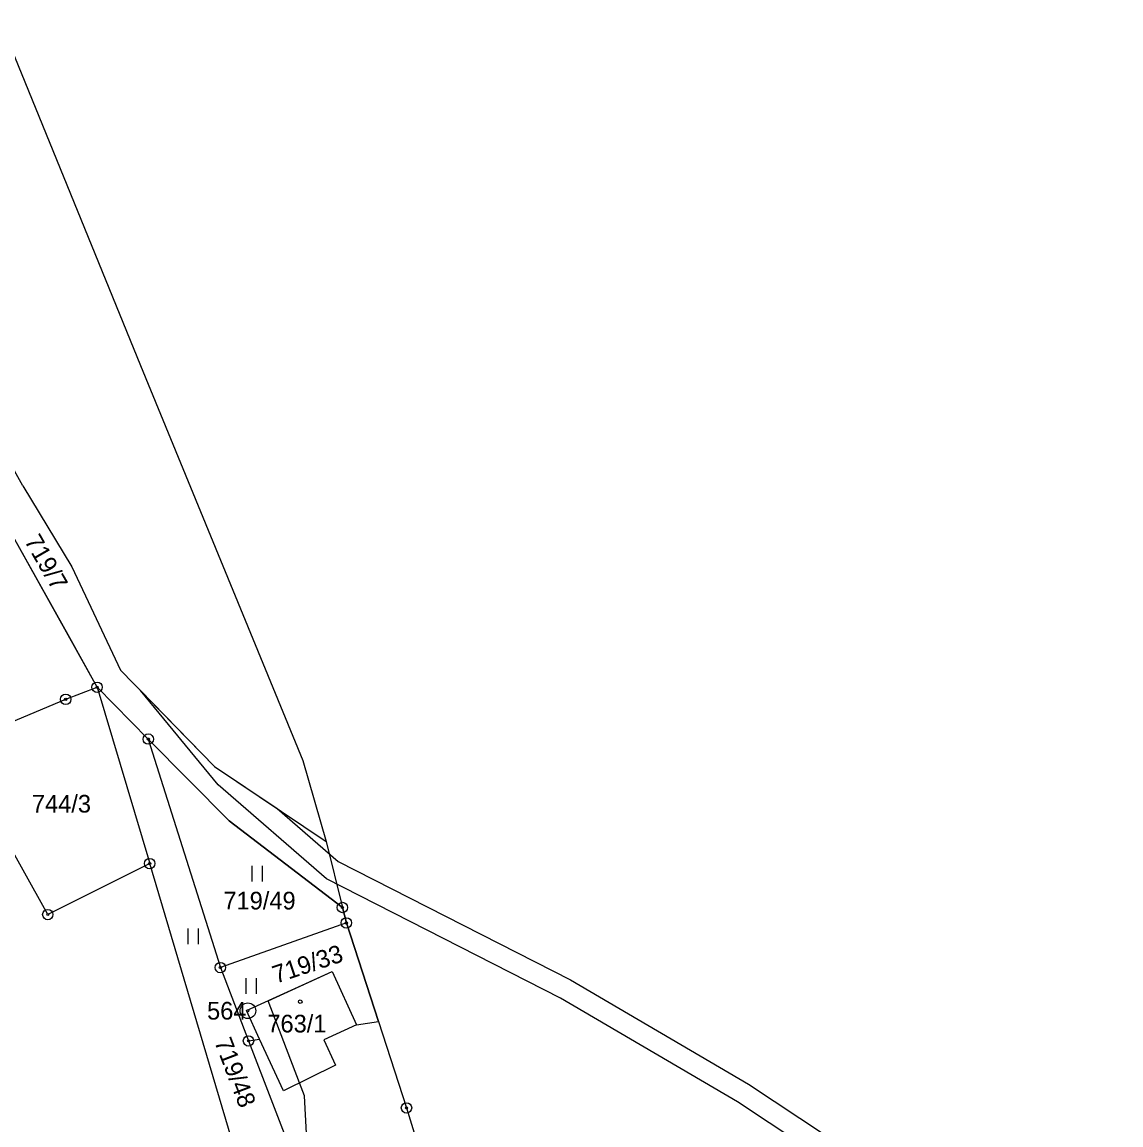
# Model space of a CAD drawing. Extents: x -439246 to -433691, y -1130252 to -1121148.
# Drawn here: x -436466.9 to -436361.2, y -1126002.8 to -1125896.7 of the extents above; entities that cross this region are included whole.
import ezdxf

# ---------------------------------------------------------------- set-up
doc = ezdxf.new("R2010")
doc.units = 0
for name, color, linetype in [('Vrstva 1', 7, 'Continuous'), ('Vrstva 16', 7, 'Continuous'), ('Vrstva 17', 7, 'Continuous'), ('Vrstva 18', 7, 'Continuous'), ('Vrstva 19', 7, 'Continuous'), ('Vrstva 24', 7, 'Continuous'), ('Vrstva 25', 7, 'Continuous'), ('Vrstva 3', 7, 'Continuous'), ('Vrstva 30', 7, 'Continuous'), ('Vrstva 37', 7, 'Continuous'), ('Vrstva 52', 7, 'Continuous'), ('Vrstva 6', 7, 'Continuous')]:
    doc.layers.add(name, color=color, linetype=linetype)

msp = doc.modelspace()

# ---------------------------------------------------------------- linework, layer by layer
at = {"layer": 'Vrstva 1'}
msp.add_line((-436466.82, -1125941.33), (-436471.96, -1125932.23), dxfattribs=at)
for points in [[(-436466.82, -1125941.33), (-436462.12, -1125949.13)], [(-436459.69, -1125960.72), (-436468.2, -1125945.42)], [(-436462.12, -1125949.13), (-436457.42, -1125959.08)], [(-436457.42, -1125959.08), (-436448.39, -1125968.33)], [(-436462.71, -1125961.88), (-436459.69, -1125960.72)], [(-436459.69, -1125960.72), (-436454.76, -1125965.7)], [(-436459.69, -1125960.72), (-436454.63, -1125977.68)], [(-436473.48, -1125966.38), (-436462.71, -1125961.88)], [(-436454.76, -1125965.7), (-436447.83, -1125987.68)], [(-436454.76, -1125965.7), (-436446.98, -1125973.55)], [(-436464.43, -1125982.58), (-436473.48, -1125966.38)], [(-436448.39, -1125968.33), (-436437.66, -1125975.54)], [(-436446.98, -1125973.55), (-436436.09, -1125981.9)], [(-436437.66, -1125975.54), (-436436.09, -1125981.9)], [(-436454.63, -1125977.68), (-436464.43, -1125982.58)], [(-436445.22, -1126009.32), (-436454.63, -1125977.68)], [(-436436.09, -1125981.9), (-436435.71, -1125983.39)], [(-436435.71, -1125983.39), (-436447.83, -1125987.68)], [(-436435.71, -1125983.39), (-436432.62, -1125992.88)], [(-436447.83, -1125987.68), (-436445.12, -1125994.73)], [(-436445.31, -1125991.82), (-436437.08, -1125988.05)], [(-436437.08, -1125988.05), (-436434.73, -1125993.19)], [(-436444.05, -1125994.57), (-436445.31, -1125991.82)], [(-436434.73, -1125993.19), (-436437.87, -1125994.63)], [(-436434.73, -1125993.19), (-436432.62, -1125992.88)], [(-436432.62, -1125992.88), (-436429.92, -1126001.18)], [(-436445.12, -1125994.73), (-436444.05, -1125994.57)], [(-436441.77, -1125999.55), (-436444.05, -1125994.57)], [(-436445.12, -1125994.73), (-436440.5, -1126006.72)], [(-436437.87, -1125994.63), (-436436.74, -1125997.08)], [(-436436.74, -1125997.08), (-436441.77, -1125999.55)], [(-436429.92, -1126001.18), (-436427.4, -1126009.45)]]:
    msp.add_lwpolyline(points, dxfattribs=at)
at = {"layer": 'Vrstva 24'}
for centre, radius in [((-436459.69, -1125960.72), 0.5), ((-436459.69, -1125960.72), 0.1), ((-436462.71, -1125961.88), 0.5), ((-436462.71, -1125961.88), 0.1), ((-436454.76, -1125965.7), 0.5), ((-436454.76, -1125965.7), 0.1), ((-436454.63, -1125977.68), 0.5), ((-436454.63, -1125977.68), 0.1), ((-436436.09, -1125981.9), 0.5), ((-436436.09, -1125981.9), 0.1), ((-436464.43, -1125982.58), 0.5), ((-436464.43, -1125982.58), 0.1), ((-436435.71, -1125983.39), 0.5), ((-436435.71, -1125983.39), 0.1), ((-436447.83, -1125987.68), 0.5), ((-436447.83, -1125987.68), 0.1), ((-436445.18, -1125991.83), 0.75), ((-436445.18, -1125991.83), 0.1), ((-436445.12, -1125994.73), 0.5), ((-436445.12, -1125994.73), 0.1), ((-436429.92, -1126001.18), 0.5), ((-436429.92, -1126001.18), 0.1)]:
    msp.add_circle(centre, radius, dxfattribs=at)
at = {"layer": 'Vrstva 25'}
for p, q in [((-436444.78, -1125979.39), (-436444.78, -1125977.89)), ((-436443.78, -1125979.39), (-436443.78, -1125977.89)), ((-436450.94, -1125985.42), (-436450.94, -1125983.92)), ((-436449.94, -1125985.42), (-436449.94, -1125983.92)), ((-436445.34, -1125990.2), (-436445.34, -1125988.7)), ((-436444.34, -1125990.2), (-436444.34, -1125988.7))]:
    msp.add_line(p, q, dxfattribs=at)
msp.add_circle((-436440.15, -1125990.96), 0.175, dxfattribs=at)
at = {"layer": 'Vrstva 3'}
for points in [[(-436445.31, -1125991.82), (-436437.08, -1125988.05)], [(-436437.08, -1125988.05), (-436434.73, -1125993.19)], [(-436444.05, -1125994.57), (-436445.31, -1125991.82)], [(-436434.73, -1125993.19), (-436437.87, -1125994.63)], [(-436441.77, -1125999.55), (-436444.05, -1125994.57)], [(-436437.87, -1125994.63), (-436436.74, -1125997.08)], [(-436436.74, -1125997.08), (-436441.77, -1125999.55)]]:
    msp.add_lwpolyline(points, dxfattribs=at)
at = {"layer": 'Vrstva 30'}
for points in [[(-436437.61, -1125979.16), (-436448.03, -1125970.11), (-436455.52, -1125961.03)], [(-436455.52, -1125961.03), (-436448.39, -1125968.33), (-436442.36, -1125972.38), (-436436.48, -1125977.49)], [(-436436.48, -1125977.49), (-436414.16, -1125988.87), (-436397.02, -1125998.9), (-436384.78, -1126007.01)], [(-436415.12, -1125990.62), (-436437.61, -1125979.16)], [(-436398.08, -1126000.6), (-436415.12, -1125990.62)], [(-436361.19, -1126025.15), (-436370.25, -1126021.73), (-436376.07, -1126017.55), (-436386, -1126008.6), (-436398.08, -1126000.6)]]:
    msp.add_lwpolyline(points, dxfattribs=at)
at = {"layer": 'Vrstva 37'}
msp.add_circle((-436440.15, -1125990.96), 0.175, dxfattribs=at)
at = {"layer": 'Vrstva 52'}
msp.add_lwpolyline([(-436439.55, -1126003.64), (-436439.74, -1126000), (-436440.21, -1125998.78), (-436443.23, -1125990.87), (-436437.08, -1125988.05), (-436434.73, -1125993.19), (-436432.62, -1125992.88), (-436435.71, -1125983.39), (-436436.09, -1125981.9), (-436446.98, -1125973.55), (-436454.76, -1125965.7), (-436459.69, -1125960.72), (-436462.48, -1125955.69), (-436468.2, -1125945.42), (-436471.75, -1125940.16)], dxfattribs=at)
at = {"layer": 'Vrstva 6'}
for points in [[(-436468.98, -1125896.74), (-436455.51, -1125929.77)], [(-436455.51, -1125929.77), (-436439.89, -1125967.75)], [(-436439.89, -1125967.75), (-436437.66, -1125975.54)]]:
    msp.add_lwpolyline(points, dxfattribs=at)

# ---------------------------------------------------------------- texts
at = {"layer": 'Vrstva 16'}
msp.add_text('719/7', height=1.7, rotation=299.9315, dxfattribs=at).set_placement((-436466.73, -1125946.64))
at = {"layer": 'Vrstva 17'}
msp.add_text('564', height=1.7, dxfattribs=at).set_placement((-436449.11, -1125992.68))
at = {"layer": 'Vrstva 18'}
for s, p in [('744/3', (-436465.96, -1125972.77)), ('719/49', (-436447.54, -1125982.09))]:
    msp.add_text(s, height=1.7, dxfattribs=at).set_placement(p)
for s, rotation, p in [('719/33', 18.3296, (-436442.48, -1125989.23)), ('719/48', 290.9472, (-436448.43, -1125994.81))]:
    msp.add_text(s, height=1.7, rotation=rotation, dxfattribs=at).set_placement(p)
at = {"layer": 'Vrstva 19'}
msp.add_text('763/1', height=1.7, dxfattribs=at).set_placement((-436443.31, -1125993.92))

doc.saveas('drawing.dxf')
